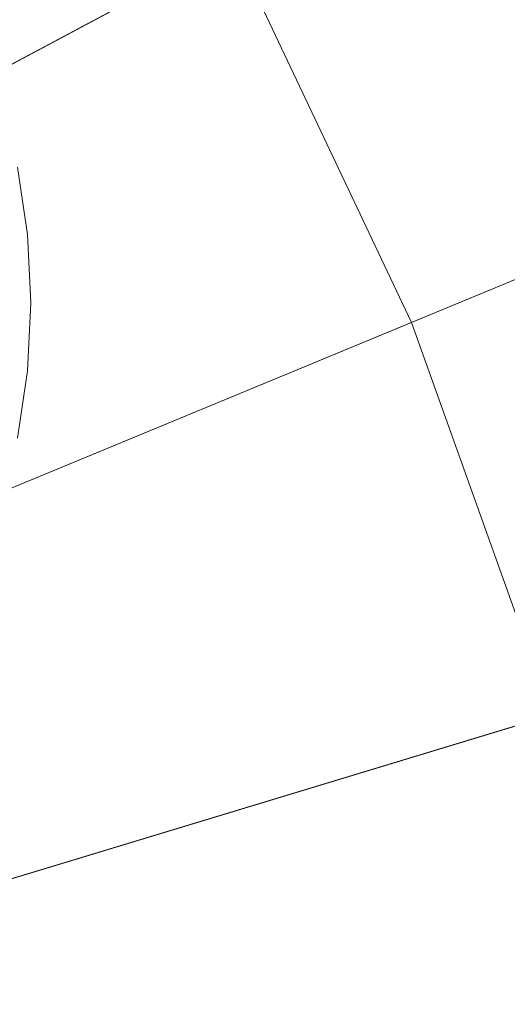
# Model space of a CAD drawing. Header units: millimetres. Extents: x 2270 to 2550, y -29847 to -29567.
# Tile 494 of 591: x 2513 to 2527, y -29680 to -29651. Entities that reach past the tile are written whole.
import ezdxf

# ---------------------------------------------------------------- set-up
doc = ezdxf.new("R2010")
doc.units = ezdxf.units.MM
doc.header["$LTSCALE"] = 25.4
doc.layers.add('Lighting-LED', color=7, linetype='Continuous', lineweight=5, true_color=0x000000)

msp = doc.modelspace()

# ---------------------------------------------------------------- linework, layer by layer
at = {"layer": 'Lighting-LED', "color": 18, "linetype": 'Continuous', "lineweight": 5, "true_color": 0x000000}
for points in [[(2410, -29707.5, -295.5), (2508.277, -29609.223, -295.5), (2517.433, -29619.332, -295.5)], [(2410, -29707.5, -295.5), (2517.433, -29619.332, -295.5), (2525.558, -29630.286, -295.5)], [(2410, -29707.5, -295.5), (2525.558, -29630.286, -295.5), (2532.572, -29641.984, -295.5)], [(2519.287, -29649.085, -170.5), (2513.034, -29638.655, -170.5), (2410, -29707.5, -170.5)], [(2410, -29707.5, -295.5), (2532.572, -29641.984, -295.5), (2538.401, -29654.315, -295.5)], [(2533.217, -29656.462, -176.433), (2527.624, -29644.629, -176.433), (2519.287, -29649.085, -170.5), (2524.484, -29660.079, -170.5)], [(2524.484, -29660.079, -170.5), (2519.287, -29649.085, -170.5), (2410, -29707.5, -170.5)], [(2410, -29707.5, -295.5), (2538.401, -29654.315, -295.5), (2542.998, -29667.155, -295.5)], [(2513.291, -29657.515, -293.913), (2513.291, -29657.515, -297.088), (2512.999, -29655.549, -297.088), (2512.999, -29655.549, -293.913)], [(2537.629, -29668.784, -176.433), (2533.217, -29656.462, -176.433), (2524.484, -29660.079, -170.5), (2528.584, -29671.528, -170.5)], [(2513.388, -29659.5, -293.913), (2513.388, -29659.5, -297.088), (2513.291, -29657.515, -297.088), (2513.291, -29657.515, -293.913)], [(2513.291, -29661.485, -293.913), (2513.291, -29661.485, -297.088), (2513.388, -29659.5, -297.088), (2513.388, -29659.5, -293.913)], [(2528.584, -29671.528, -170.5), (2524.484, -29660.079, -170.5), (2410, -29707.5, -170.5)], [(2512.999, -29663.451, -293.913), (2512.999, -29663.451, -297.088), (2513.291, -29661.485, -297.088), (2513.291, -29661.485, -293.913)], [(2410, -29707.5, -295.5), (2542.998, -29667.155, -295.5), (2546.311, -29680.386, -295.5)], [(2531.537, -29683.325, -170.5), (2528.584, -29671.528, -170.5), (2410, -29707.5, -170.5)]]:
    msp.add_3dface(points, dxfattribs=at)
for points, invisible_edges in [([(2511.847, -29651.751, -297.088), (2512.999, -29655.549, -297.088), (2513.291, -29657.515, -297.088), (2511.847, -29651.751, -297.088)], 13), ([(2511.847, -29651.751, -297.088), (2513.291, -29657.515, -297.088), (2513.291, -29661.485, -297.088), (2511.847, -29651.751, -297.088)], 15), ([(2511.847, -29651.751, -297.088), (2513.291, -29661.485, -297.088), (2511.847, -29667.249, -297.088), (2511.847, -29651.751, -297.088)], 15), ([(2511.847, -29651.751, -293.913), (2512.999, -29655.549, -293.913), (2513.291, -29657.515, -293.913), (2511.847, -29651.751, -293.913)], 13), ([(2511.847, -29651.751, -293.913), (2513.291, -29657.515, -293.913), (2513.291, -29661.485, -293.913), (2511.847, -29651.751, -293.913)], 15), ([(2511.847, -29651.751, -293.913), (2513.291, -29661.485, -293.913), (2511.847, -29667.249, -293.913), (2511.847, -29651.751, -293.913)], 15), ([(2513.291, -29657.515, -297.088), (2513.388, -29659.5, -297.088), (2513.291, -29661.485, -297.088), (2513.291, -29657.515, -297.088)], 12), ([(2513.291, -29657.515, -293.913), (2513.388, -29659.5, -293.913), (2513.291, -29661.485, -293.913), (2513.291, -29657.515, -293.913)], 12), ([(2513.291, -29661.485, -297.088), (2512.999, -29663.451, -297.088), (2511.847, -29667.249, -297.088), (2513.291, -29661.485, -297.088)], 14), ([(2513.291, -29661.485, -293.913), (2512.999, -29663.451, -293.913), (2511.847, -29667.249, -293.913), (2513.291, -29661.485, -293.913)], 14)]:
    msp.add_3dface(points, dxfattribs=dict(at, invisible_edges=invisible_edges))

doc.saveas('drawing.dxf')
